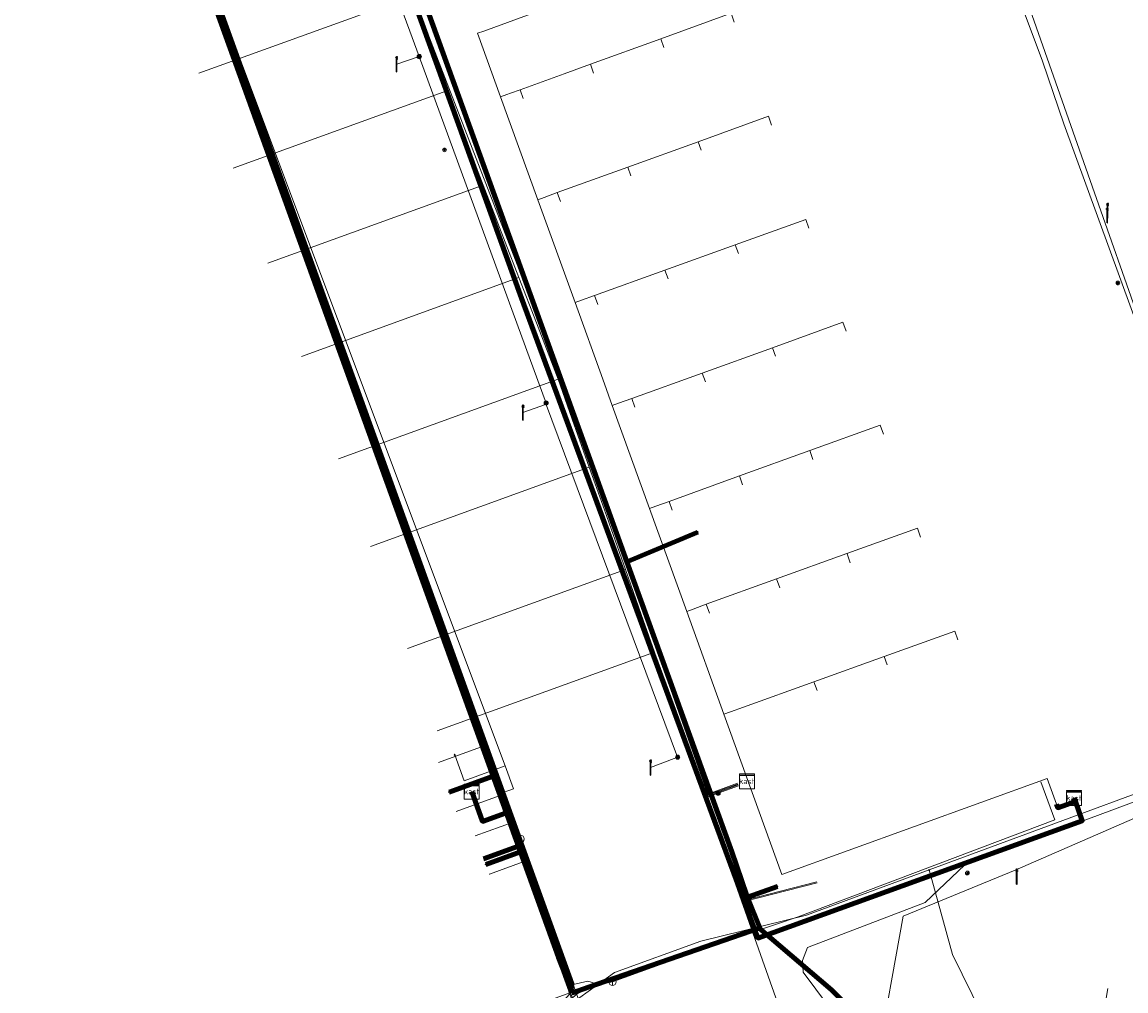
# Model space of a CAD drawing. Extents: x 152558 to 154479, y 462974 to 463683.
# Tile 596 of 638: x 154268 to 154327, y 463404 to 463455. Entities that reach past the tile are written whole.
import ezdxf
from ezdxf.enums import TextEntityAlignment as Align
from ezdxf.lldxf.tags import DXFTag

# ---------------------------------------------------------------- set-up
doc = ezdxf.new("R2010")
doc.units = 0
doc.header["$LTSCALE"] = 0.2
doc.layers.get('0').update_dxf_attribs({"linetype": 'CONTINUOUS'})
for name, color, linetype, lineweight in [('B-RO-KL-DATA_COAXIAAL_17_ZIGGO BV-G', 90, 'KL-DATA-N', 18), ('B-RO-KL-DATA_COAXIAAL_7_ZIGGO BV-G', 90, 'KL-DATA-N', 18), ('B-RO-KL-DATA_DUCT_ZIGGO BV-G', 90, 'CONTINUOUS', 100), ('B-RO-KL-DATA_HULPSTUK_KPN BV-S', 90, 'CONTINUOUS', 25), ('B-RO-KL-DATA_HULPSTUK_REGGEFIBER OPERATOR BV-S', 90, 'CONTINUOUS', 25), ('B-RO-KL-DATA_HULPSTUK_ZIGGO BV-S', 90, 'CONTINUOUS', 25), ('B-RO-KL-DATA_KABELBED_KPN BV-G', 90, 'CONTINUOUS', 100), ('B-RO-KL-DATA_KABELBED_ZIGGO BV-G', 90, 'CONTINUOUS', 100), ('B-RO-KL-DATA_REGGEFIBER OPERATOR BV-G', 90, 'KL-DATA-N', 18), ('B-RO-KL-DATA_STEDIN NETBEHEER BV-G', 90, 'KL-DATA-N', 18), ('B-RO-KL-ET_LS_230 V_GEMEENTE AMERSFOORT-G', 190, 'KL-LS-N', 18), ('B-RO-KL-ET_LS_400 V_STEDIN NETBEHEER BV-G', 190, 'KL-LS-N', 18), ('B-RO-KL-ET_LS_GEMEENTE AMERSFOORT-S', 190, 'CONTINUOUS', 25), ('B-RO-KL-ET_LS_HULPSTUK_GEMEENTE AMERSFOORT-S', 190, 'CONTINUOUS', 25), ('B-RO-KL-ET_LS_HULPSTUK_STEDIN NETBEHEER BV-S', 190, 'CONTINUOUS', 25), ('B-RO-KL-GAS_LD_HULPSTUK_STEDIN NETBEHEER BV-S', 50, 'CONTINUOUS', 25), ('B-RO-KL-GAS_LD_PE_63_0.1 BAR_STEDIN NETBEHEER BV-G', 50, 'KL-GAS-LD-N', 18), ('B-RO-KL-GAS_LD_PVC_63_0.1 BAR_STEDIN NETBEHEER BV-G', 50, 'KL-GAS-LD-N', 18), ('B-RO-KL-WATER_HULPSTUK_GEMEENTE AMERSFOORT-S', 170, 'CONTINUOUS', 25)]:
    doc.layers.add(name, color=color, linetype=linetype, lineweight=lineweight)
doc.styles.add('NLCS-ISO', font='NLCS-ISO.ttf')
tags = doc.linetypes.add('KL-DATA-N', pattern='A,4,-1,[101,NLCS.SHX,S=0.5,R=0,X=0,Y=0],-1,4,-1,["D",Standard,S=1,R=0,X=-0.25,Y=-0.5],-1.5', length=12.5).pattern_tags.tags
tags[18] = DXFTag(74, 10)
tags = doc.linetypes.add('KL-GAS-LD-N', pattern='A,4,-1,[69,NLCS.SHX,S=0.5,R=0,X=0,Y=0],-1,4,-1,["L",Standard,S=1,R=0,X=0.25,Y=-0.5],-2', length=13).pattern_tags.tags
tags[18] = DXFTag(74, 10)
tags = doc.linetypes.add('KL-LS-N', pattern='A,4,-1,[103,NLCS.SHX,S=0.75,R=0,X=0,Y=0],-1,4,-1,["L",Standard,S=1,R=0,X=0,Y=-0.5],-2', length=13).pattern_tags.tags
tags[18] = DXFTag(74, 10)

# ---------------------------------------------------------------- blocks, each defined once
blk = doc.blocks.new('SKL-WTB_HULP_AFSLUITER-SO')
at = {"color": 0, "linetype": 'ByBlock', "lineweight": 18}
blk.add_lwpolyline([(0, 0.8), (0, -0.8)], dxfattribs=at)
blk.add_circle((0, 0), 1, dxfattribs=at)
at = {"color": 0, "linetype": 'ByBlock', "lineweight": 18, "style": 'NLCS-ISO', "flags": 1}
for tag, p in [('TYPE', (1.5, 0)), ('OMSCHRIJVING', (1.5, -3)), ('LABEL', (1.5, -1.5))]:
    blk.add_attdef(tag, p, '', height=1, dxfattribs=at)
blk = doc.blocks.new('SKL-WTB_HULP_MOF-SO')
at = {"linetype": 'ByBlock', "lineweight": 18}
h = blk.add_hatch(color=0, dxfattribs=at)
h.dxf.hatch_style = 1
h.paths.add_polyline_path([(-0.5625, 0, 1), (0.5625, 0, 1)])
at = {"color": 0, "linetype": 'ByBlock', "lineweight": 18}
blk.add_circle((0, 0), 0.5625, dxfattribs=at)
at = {"color": 0, "linetype": 'ByBlock', "lineweight": 18, "style": 'NLCS-ISO', "flags": 1}
for tag, p in [('TYPE', (1.5, 0)), ('OMSCHRIJVING', (1.5, -3)), ('LABEL', (1.5, -1.5))]:
    blk.add_attdef(tag, p, '', height=1, dxfattribs=at)
blk = doc.blocks.new('SKL-WTB_HULP_KAST-SO')
at = {"color": 0, "linetype": 'ByBlock', "lineweight": 18}
for points in [[(-2, 2), (2, 2), (2, 1.68), (-2, 1.68)], [(-2, 1.52), (2, 1.52), (2, -2), (-2, -2)]]:
    blk.add_lwpolyline(points, close=True, dxfattribs=at)
at = {"color": 0, "linetype": 'ByBlock', "lineweight": 18, "style": 'NLCS-ISO'}
blk.add_text('kast', height=1.5, dxfattribs=at).set_placement((0, 0), align=Align.MIDDLE_CENTER)
at = {"color": 0, "linetype": 'ByBlock', "lineweight": 18, "style": 'NLCS-ISO', "flags": 1}
for tag, p in [('TYPE', (2.5, 0)), ('OMSCHRIJVING', (2.5, -3)), ('LABEL', (2.5, -1.5))]:
    blk.add_attdef(tag, p, '', height=1, dxfattribs=at)
blk = doc.blocks.new('SKL-WTB_HULP_OVERIG-SO')
at = {"color": 0, "linetype": 'ByBlock', "lineweight": 18}
for points in [[(-0.14, 0.14), (0.14, -0.14)], [(0.14, 0.14), (-0.14, -0.14)]]:
    blk.add_lwpolyline(points, dxfattribs=at)
at = {"color": 0, "linetype": 'ByBlock', "lineweight": 18, "style": 'NLCS-ISO', "flags": 1}
for tag, p in [('TYPE', (1.5, 0)), ('OMSCHRIJVING', (1.5, -3)), ('LABEL', (1.5, -1.5))]:
    blk.add_attdef(tag, p, '', height=1, dxfattribs=at)
blk = doc.blocks.new('SKL-WTB_HULP_CONTROLEELEMENT-SO')
at = {"linetype": 'ByBlock', "lineweight": 18}
h = blk.add_hatch(color=0, dxfattribs=at)
h.dxf.hatch_style = 1
edge = h.paths.add_edge_path()
edge.add_arc((0, 0), 0.25, 0, 360)
at = {"color": 0, "linetype": 'ByBlock', "lineweight": 18}
for radius in [0.5, 0.25]:
    blk.add_circle((0, 0), radius, dxfattribs=at)
at = {"color": 0, "linetype": 'ByBlock', "lineweight": 18, "style": 'NLCS-ISO', "flags": 1}
for tag, p in [('TYPE', (1.5, 0)), ('OMSCHRIJVING', (1.5, -3)), ('LABEL', (1.5, -1.5))]:
    blk.add_attdef(tag, p, '', height=1, dxfattribs=at)
blk = doc.blocks.new('SKL-ET_LS_MAST-SO')
for p, q in [((-0.05, 2.07), (0.05, 2.07)), ((-0.05, -2), (0.05, -2))]:
    blk.add_line(p, q)
for points in [[(-0.18, 1.76), (-0.22, 1.76), (-0.22, 1.84), (-0.18, 1.84), (-0.18, 1.79)], [(-0.18, 1.49), (-0.22, 1.49), (-0.22, 1.57), (-0.18, 1.57), (-0.18, 1.52)], [(-0.18, 1.79), (-0.05, 1.79)], [(-0.18, 1.76), (-0.05, 1.76)], [(-0.18, 1.52), (-0.05, 1.52)], [(-0.18, 1.49), (-0.05, 1.49)], [(-0.05, -2), (-0.05, 2.07)], [(0.05, -2), (0.05, 2.07)], [(0.18, 1.92), (0.05, 1.92)], [(0.18, 1.89), (0.05, 1.89)], [(0.18, 1.66), (0.05, 1.66)], [(0.18, 1.63), (0.05, 1.63)], [(0.18, 1.39), (0.05, 1.39)], [(0.18, 1.36), (0.05, 1.36)], [(0.18, 1.89), (0.22, 1.89), (0.22, 1.97), (0.18, 1.97), (0.18, 1.92)], [(0.18, 1.63), (0.22, 1.63), (0.22, 1.71), (0.18, 1.71), (0.18, 1.66)], [(0.18, 1.36), (0.22, 1.36), (0.22, 1.44), (0.18, 1.44), (0.18, 1.39)]]:
    blk.add_lwpolyline(points)

msp = doc.modelspace()

# ---------------------------------------------------------------- linework, layer by layer
at = {"layer": 'B-RO-KL-DATA_COAXIAAL_17_ZIGGO BV-G', "flags": 128}
for points in [[(154218.302, 463353.028), (154217.934, 463353.99), (154223.042, 463355.944), (154227.376, 463357.546), (154230.065, 463358.539), (154238.318, 463361.589), (154238.721, 463361.738), (154239.25, 463361.934), (154245.297, 463364.168), (154250.057, 463365.927), (154250.062, 463365.929), (154251.38, 463366.416), (154253.645, 463367.253), (154254.158, 463367.436), (154264.267, 463371.047), (154265.461, 463371.474), (154266.376, 463371.819), (154266.64, 463371.919), (154271.636, 463373.804), (154273.177, 463374.385), (154274.161, 463374.756), (154277.52, 463376.024), (154278.092, 463376.24), (154281.561, 463377.549), (154283.439, 463378.257), (154292.435, 463381.608), (154297.975, 463383.672), (154297.662, 463384.413), (154294.367, 463392.474), (154291.577, 463400.459), (154291.584, 463400.869), (154291.8, 463401.12), (154297.165, 463403.151), (154297.44, 463403.45), (154297.442, 463403.463), (154297.464, 463403.632), (154297.502, 463403.926), (154276.73, 463461.478), (154273.743, 463469.754), (154273.217, 463471.213), (154274.519, 463471.691), (154280.111, 463473.741), (154282.391, 463474.851), (154282.609, 463474.93), (154284.462, 463475.601), (154294.361, 463479.086), (154295.491, 463479.499), (154302.68, 463482.128), (154324.013, 463490.277), (154326.061, 463491.654), (154327.554, 463494.54), (154327.881, 463495.173), (154327.883, 463495.179), (154328.052, 463495.837), (154328.221, 463496.494), (154329.123, 463500), (154329.239, 463500.451), (154329.309, 463500.722), (154330.561, 463500), (154331.408, 463499.234), (154350.72, 463481.762), (154350.753, 463481.732), (154351.097, 463481.385), (154352.632, 463479.839), (154354.062, 463478.398), (154358.559, 463473.868), (154373.526, 463461.102), (154376.285, 463458.699), (154380.26, 463455.237), (154385.373, 463450.784), (154392.12, 463444.814), (154399.951, 463437.885)], [(154350.106, 463248.787), (154347.762, 463245.734), (154345.422, 463242.687), (154344.806, 463241.75), (154344.517, 463241.583), (154344.135, 463241.599), (154343.703, 463241.822), (154343.112, 463242.61), (154330.191, 463274.237), (154330.092, 463274.789), (154330.121, 463275.031), (154330.509, 463275.413), (154331.285, 463275.996), (154333.933, 463277.032), (154344.849, 463281.626), (154345.314, 463282.15), (154345.421, 463282.805), (154345.144, 463283.727), (154341.354, 463290.933), (154341.165, 463291.633), (154340.095, 463292.214), (154339.09, 463292.902), (154338.079, 463293.593), (154337.145, 463294.384), (154336.21, 463295.175), (154335.362, 463296.058), (154334.519, 463296.936), (154333.769, 463297.896), (154330.229, 463305.165), (154329.442, 463307.2), (154325.845, 463316.235), (154325.638, 463316.755), (154325.547, 463316.718), (154322.451, 463324.311), (154303.819, 463370.008), (154302.988, 463372.046), (154301.83, 463374.475), (154300.669, 463377.287), (154297.975, 463383.672), (154297.662, 463384.413), (154294.367, 463392.474), (154291.577, 463400.459), (154291.584, 463400.869), (154291.8, 463401.12), (154297.165, 463403.151), (154297.44, 463403.45), (154297.442, 463403.463), (154297.464, 463403.632), (154297.502, 463403.926), (154276.73, 463461.478), (154273.743, 463469.754), (154273.217, 463471.213), (154274.519, 463471.691), (154280.111, 463473.741), (154282.391, 463474.851), (154282.609, 463474.93), (154284.462, 463475.601), (154294.361, 463479.086), (154295.491, 463479.499), (154302.68, 463482.128), (154324.013, 463490.277), (154326.061, 463491.654), (154327.554, 463494.54), (154327.881, 463495.173), (154327.883, 463495.179), (154328.052, 463495.837), (154328.221, 463496.494), (154329.123, 463500), (154329.239, 463500.451), (154329.309, 463500.722), (154330.561, 463500), (154331.408, 463499.234), (154350.72, 463481.762), (154350.753, 463481.732), (154351.04, 463481.323), (154352.243, 463479.608), (154352.318, 463479.466), (154352.747, 463478.652), (154352.143, 463477.68), (154352.025, 463477.49), (154351.989, 463477.449), (154336.911, 463460.42), (154336.829, 463460.328), (154336.168, 463459.581), (154336.383, 463459.409), (154336.493, 463459.319), (154336.529, 463459.29)], [(154337.179, 463460.037), (154337.102, 463460.101), (154337.041, 463460.152), (154336.871, 463460.293), (154336.829, 463460.328), (154336.728, 463460.412), (154336.496, 463460.604), (154338.234, 463462.694), (154348.654, 463475.23), (154349.667, 463476.449), (154347.927, 463477.94), (154345.99, 463479.6), (154344.778, 463480.639), (154340.39, 463484.399), (154333.016, 463490.642), (154331.257, 463492.132), (154330.717, 463492.589), (154330.345, 463492.447), (154325.119, 463490.449), (154321.078, 463488.802), (154315.466, 463486.516), (154302.024, 463481.784), (154295.496, 463479.486), (154294.361, 463479.086), (154284.462, 463475.601), (154282.609, 463474.93), (154282.391, 463474.851), (154282.437, 463474.726), (154282.479, 463474.61), (154282.837, 463473.63), (154283, 463473.181), (154286.927, 463462.349), (154287.852, 463459.799), (154288.121, 463459.056), (154288.744, 463457.337), (154294.82, 463440.577), (154307, 463407.596), (154307.45, 463406.377), (154309.325, 463407.063), (154309.668, 463407.179), (154323.852, 463412.306), (154324.791, 463412.644), (154324.419, 463413.677), (154324.351, 463413.867)], [(154292.15, 463414.208), (154292.376, 463413.586), (154292.729, 463412.611), (154293.759, 463412.983), (154294.041, 463413.085), (154294.689, 463411.294), (154297.464, 463403.632), (154297.442, 463403.463), (154284.914, 463398.93), (154284.88, 463398.918), (154284.598, 463398.816), (154260.192, 463389.983), (154259.954, 463390.641), (154256.717, 463399.57), (154256.34, 463399.433), (154255.775, 463399.228), (154248.252, 463396.502), (154247.135, 463396.097), (154246.681, 463397.323), (154245.952, 463399.291), (154245.401, 463399.09)]]:
    msp.add_lwpolyline(points, dxfattribs=at)
at = {"layer": 'B-RO-KL-DATA_COAXIAAL_7_ZIGGO BV-G', "flags": 128}
for points in [[(154324.351, 463413.867), (154324.419, 463413.677), (154323.479, 463413.339), (154323.411, 463413.527), (154322.913, 463414.907), (154308.728, 463409.778), (154305.632, 463418.342), (154303.643, 463423.842), (154301.653, 463429.343), (154299.663, 463434.844), (154299.153, 463436.255), (154297.672, 463440.346), (154295.681, 463445.847), (154293.69, 463451.349), (154292.462, 463454.74), (154292.801, 463454.862), (154295.857, 463455.968), (154295.1, 463458.06), (154296.511, 463458.571), (154300.272, 463459.932), (154301.279, 463460.296), (154299.349, 463465.627), (154300.727, 463466.126), (154302.103, 463466.624), (154305.865, 463467.985), (154309.626, 463469.346), (154309.796, 463468.876)], [(154324.351, 463413.867), (154324.419, 463413.677), (154323.479, 463413.339), (154323.411, 463413.527), (154322.913, 463414.907), (154308.728, 463409.778), (154305.632, 463418.342), (154303.643, 463423.842), (154301.653, 463429.343), (154299.663, 463434.844), (154299.153, 463436.255), (154297.672, 463440.346), (154295.681, 463445.847), (154293.69, 463451.349), (154292.462, 463454.74), (154292.801, 463454.862), (154295.857, 463455.968), (154295.1, 463458.06), (154296.511, 463458.571), (154300.272, 463459.932), (154301.279, 463460.296), (154299.349, 463465.627), (154300.727, 463466.126), (154302.103, 463466.624), (154305.865, 463467.985), (154306.035, 463467.515)], [(154324.351, 463413.867), (154324.419, 463413.677), (154323.479, 463413.339), (154323.411, 463413.527), (154322.913, 463414.907), (154308.728, 463409.778), (154305.632, 463418.342), (154303.643, 463423.842), (154301.653, 463429.343), (154299.663, 463434.844), (154299.153, 463436.255), (154297.672, 463440.346), (154295.681, 463445.847), (154293.69, 463451.349), (154292.462, 463454.74), (154292.801, 463454.862), (154295.857, 463455.968), (154295.1, 463458.06), (154296.511, 463458.571), (154300.272, 463459.932), (154301.279, 463460.296), (154299.349, 463465.627), (154300.727, 463466.126), (154302.103, 463466.624), (154302.273, 463466.155)], [(154324.351, 463413.867), (154324.419, 463413.677), (154323.479, 463413.339), (154323.411, 463413.527), (154322.913, 463414.907), (154308.728, 463409.778), (154305.632, 463418.342), (154303.643, 463423.842), (154301.653, 463429.343), (154299.663, 463434.844), (154299.153, 463436.255), (154297.672, 463440.346), (154295.681, 463445.847), (154293.69, 463451.349), (154292.462, 463454.74), (154292.801, 463454.862), (154295.857, 463455.968), (154295.1, 463458.06), (154296.511, 463458.571), (154300.272, 463459.932), (154301.279, 463460.296), (154304.033, 463461.292), (154307.795, 463462.652), (154310.494, 463463.628), (154311.556, 463464.012), (154311.726, 463463.542)], [(154324.351, 463413.867), (154324.419, 463413.677), (154323.479, 463413.339), (154323.411, 463413.527), (154322.913, 463414.907), (154308.728, 463409.778), (154305.632, 463418.342), (154303.643, 463423.842), (154301.653, 463429.343), (154299.663, 463434.844), (154299.153, 463436.255), (154297.672, 463440.346), (154295.681, 463445.847), (154293.69, 463451.349), (154292.462, 463454.74), (154292.801, 463454.862), (154295.857, 463455.968), (154295.1, 463458.06), (154296.511, 463458.571), (154300.272, 463459.932), (154301.279, 463460.296), (154304.033, 463461.292), (154307.795, 463462.652), (154307.931, 463462.276)], [(154292.15, 463414.208), (154292.376, 463413.586), (154292.729, 463412.611), (154293.759, 463412.983), (154294.041, 463413.085), (154294.689, 463411.294), (154297.464, 463403.632), (154297.502, 463403.926), (154276.73, 463461.478), (154275.984, 463461.207), (154274, 463459)], [(154324.351, 463413.867), (154324.419, 463413.677), (154323.479, 463413.339), (154323.411, 463413.527), (154322.913, 463414.907), (154308.728, 463409.778), (154305.632, 463418.342), (154303.643, 463423.842), (154301.653, 463429.343), (154299.663, 463434.844), (154299.153, 463436.255), (154297.672, 463440.346), (154295.681, 463445.847), (154293.69, 463451.349), (154292.462, 463454.74), (154292.801, 463454.862), (154295.857, 463455.968), (154295.1, 463458.06), (154296.511, 463458.571), (154300.272, 463459.932), (154301.279, 463460.296), (154304.033, 463461.292), (154304.203, 463460.822)], [(154290.82, 463458.09), (154288.744, 463457.337), (154294.82, 463440.577), (154307, 463407.596), (154307.45, 463406.377), (154309.325, 463407.063), (154309.668, 463407.179), (154323.852, 463412.306), (154324.791, 463412.644), (154324.419, 463413.677), (154324.351, 463413.867)], [(154324.351, 463413.867), (154324.419, 463413.677), (154323.479, 463413.339), (154323.411, 463413.527), (154322.913, 463414.907), (154308.728, 463409.778), (154305.632, 463418.342), (154303.643, 463423.842), (154301.653, 463429.343), (154299.663, 463434.844), (154299.153, 463436.255), (154297.672, 463440.346), (154295.681, 463445.847), (154293.69, 463451.349), (154294.028, 463451.471), (154294.229, 463451.544), (154294.733, 463451.726), (154297.085, 463452.577), (154298.495, 463453.088), (154302.256, 463454.449), (154306.017, 463455.81), (154306.187, 463455.34)], [(154324.351, 463413.867), (154324.419, 463413.677), (154323.479, 463413.339), (154323.411, 463413.527), (154322.913, 463414.907), (154308.728, 463409.778), (154305.632, 463418.342), (154303.643, 463423.842), (154301.653, 463429.343), (154299.663, 463434.844), (154299.153, 463436.255), (154297.672, 463440.346), (154295.681, 463445.847), (154293.69, 463451.349), (154294.028, 463451.471), (154294.229, 463451.544), (154294.733, 463451.726), (154297.085, 463452.577), (154298.495, 463453.088), (154302.256, 463454.449), (154302.426, 463453.979)], [(154324.351, 463413.867), (154324.419, 463413.677), (154323.479, 463413.339), (154323.411, 463413.527), (154322.913, 463414.907), (154308.728, 463409.778), (154305.632, 463418.342), (154303.643, 463423.842), (154301.653, 463429.343), (154299.663, 463434.844), (154299.153, 463436.255), (154297.672, 463440.346), (154295.681, 463445.847), (154293.69, 463451.349), (154294.028, 463451.471), (154294.229, 463451.544), (154294.733, 463451.726), (154297.085, 463452.577), (154298.495, 463453.088), (154298.665, 463452.618)], [(154324.351, 463413.867), (154324.419, 463413.677), (154323.479, 463413.339), (154323.411, 463413.527), (154322.913, 463414.907), (154308.728, 463409.778), (154305.632, 463418.342), (154303.643, 463423.842), (154301.653, 463429.343), (154299.663, 463434.844), (154299.153, 463436.255), (154297.672, 463440.346), (154295.681, 463445.847), (154293.69, 463451.349), (154294.028, 463451.471), (154294.229, 463451.544), (154294.733, 463451.726), (154294.903, 463451.257)], [(154324.351, 463413.867), (154324.419, 463413.677), (154323.479, 463413.339), (154323.411, 463413.527), (154322.913, 463414.907), (154308.728, 463409.778), (154305.632, 463418.342), (154303.643, 463423.842), (154301.653, 463429.343), (154299.663, 463434.844), (154299.153, 463436.255), (154297.672, 463440.346), (154295.681, 463445.847), (154296.02, 463445.969), (154296.724, 463446.224), (154300.49, 463447.585), (154304.248, 463448.943), (154308.011, 463450.303), (154308.18, 463449.835)], [(154292.15, 463414.208), (154292.376, 463413.586), (154292.729, 463412.611), (154293.759, 463412.983), (154294.041, 463413.085), (154294.689, 463411.294), (154297.464, 463403.632), (154297.442, 463403.463), (154284.914, 463398.93), (154284.88, 463398.918), (154284.598, 463398.816), (154260.192, 463389.983), (154259.954, 463390.641), (154256.717, 463399.57), (154256.34, 463399.433), (154255.387, 463402.047), (154254.743, 463403.812), (154253.22, 463407.986), (154251.475, 463412.768), (154250.391, 463415.738), (154248.986, 463419.589), (154247.58, 463423.442), (154245.618, 463428.821), (154243.891, 463433.556), (154242.509, 463437.343), (154242.044, 463438.618), (154239.583, 463445.367), (154239.573, 463445.396), (154238.251, 463449.043), (154240.286, 463449.781)], [(154324.351, 463413.867), (154324.419, 463413.677), (154323.479, 463413.339), (154323.411, 463413.527), (154322.913, 463414.907), (154308.728, 463409.778), (154305.632, 463418.342), (154303.643, 463423.842), (154301.653, 463429.343), (154299.663, 463434.844), (154299.153, 463436.255), (154297.672, 463440.346), (154295.681, 463445.847), (154296.02, 463445.969), (154296.724, 463446.224), (154300.49, 463447.585), (154304.248, 463448.943), (154304.412, 463448.488)], [(154324.351, 463413.867), (154324.419, 463413.677), (154323.479, 463413.339), (154323.411, 463413.527), (154322.913, 463414.907), (154308.728, 463409.778), (154305.632, 463418.342), (154303.643, 463423.842), (154301.653, 463429.343), (154299.663, 463434.844), (154299.153, 463436.255), (154297.672, 463440.346), (154295.681, 463445.847), (154296.02, 463445.969), (154296.724, 463446.224), (154300.49, 463447.585), (154300.659, 463447.114)], [(154324.351, 463413.867), (154324.419, 463413.677), (154323.479, 463413.339), (154323.411, 463413.527), (154322.913, 463414.907), (154308.728, 463409.778), (154305.632, 463418.342), (154303.643, 463423.842), (154301.653, 463429.343), (154299.663, 463434.844), (154299.153, 463436.255), (154297.672, 463440.346), (154295.681, 463445.847), (154296.02, 463445.969), (154296.724, 463446.224), (154296.897, 463445.754)], [(154242.273, 463442.638), (154242.18, 463442.89), (154242.135, 463443.012), (154241.084, 463445.912), (154239.583, 463445.367), (154242.044, 463438.618), (154242.509, 463437.343), (154243.891, 463433.556), (154245.618, 463428.821), (154247.58, 463423.442), (154248.986, 463419.589), (154250.391, 463415.738), (154251.475, 463412.768), (154253.22, 463407.986), (154254.743, 463403.812), (154255.387, 463402.047), (154256.34, 463399.433), (154256.717, 463399.57), (154259.954, 463390.641), (154260.192, 463389.983), (154284.598, 463398.816), (154284.88, 463398.918), (154284.914, 463398.93), (154297.442, 463403.463), (154297.464, 463403.632), (154294.689, 463411.294), (154294.407, 463411.192), (154293.092, 463410.716), (154292.783, 463410.605)], [(154292.15, 463414.208), (154292.376, 463413.586), (154292.729, 463412.611), (154293.759, 463412.983), (154294.041, 463413.085), (154294.689, 463411.294), (154297.464, 463403.632), (154297.442, 463403.463), (154284.914, 463398.93), (154284.88, 463398.918), (154284.598, 463398.816), (154260.192, 463389.983), (154259.954, 463390.641), (154256.717, 463399.57), (154256.34, 463399.433), (154255.387, 463402.047), (154254.743, 463403.812), (154253.22, 463407.986), (154251.475, 463412.768), (154250.391, 463415.738), (154248.986, 463419.589), (154247.58, 463423.442), (154245.618, 463428.821), (154243.891, 463433.556), (154242.509, 463437.343), (154242.044, 463438.618), (154239.583, 463445.367), (154241.084, 463445.912), (154242.135, 463443.012), (154242.18, 463442.89), (154242.706, 463443.084)], [(154292.15, 463414.208), (154292.376, 463413.586), (154292.729, 463412.611), (154293.759, 463412.983), (154294.041, 463413.085), (154294.689, 463411.294), (154297.464, 463403.632), (154297.442, 463403.463), (154284.914, 463398.93), (154284.88, 463398.918), (154284.598, 463398.816), (154260.192, 463389.983), (154259.954, 463390.641), (154256.717, 463399.57), (154256.34, 463399.433), (154255.387, 463402.047), (154254.743, 463403.812), (154253.22, 463407.986), (154251.475, 463412.768), (154250.391, 463415.738), (154248.986, 463419.589), (154247.58, 463423.442), (154245.618, 463428.821), (154243.891, 463433.556), (154242.509, 463437.343), (154242.044, 463438.618), (154239.583, 463445.367), (154241.084, 463445.912), (154242.135, 463443.012), (154242.18, 463442.89), (154242.706, 463443.084)], [(154242.273, 463442.638), (154242.18, 463442.89), (154242.135, 463443.012), (154241.084, 463445.912), (154239.583, 463445.367), (154242.044, 463438.618), (154242.509, 463437.343), (154243.891, 463433.556), (154245.618, 463428.821), (154247.58, 463423.442), (154248.986, 463419.589), (154250.391, 463415.738), (154251.475, 463412.768), (154253.22, 463407.986), (154254.743, 463403.812), (154255.387, 463402.047), (154256.34, 463399.433), (154256.717, 463399.57), (154259.954, 463390.641), (154260.192, 463389.983), (154284.598, 463398.816), (154284.88, 463398.918), (154284.914, 463398.93), (154297.442, 463403.463), (154297.464, 463403.632), (154294.689, 463411.294), (154294.407, 463411.192), (154293.092, 463410.716), (154292.783, 463410.605)], [(154292.15, 463414.208), (154292.376, 463413.586), (154292.729, 463412.611), (154293.759, 463412.983), (154294.041, 463413.085), (154294.689, 463411.294), (154297.464, 463403.632), (154297.442, 463403.463), (154284.914, 463398.93), (154284.88, 463398.918), (154284.598, 463398.816), (154260.192, 463389.983), (154259.954, 463390.641), (154256.717, 463399.57), (154256.34, 463399.433), (154255.387, 463402.047), (154254.743, 463403.812), (154253.22, 463407.986), (154251.475, 463412.768), (154250.391, 463415.738), (154248.986, 463419.589), (154247.58, 463423.442), (154245.618, 463428.821), (154243.891, 463433.556), (154242.509, 463437.343), (154242.044, 463438.618), (154239.583, 463445.367), (154241.084, 463445.912), (154242.135, 463443.012), (154242.18, 463442.89), (154242.706, 463443.084)], [(154242.273, 463442.638), (154242.18, 463442.89), (154242.135, 463443.012), (154241.084, 463445.912), (154239.583, 463445.367), (154242.044, 463438.618), (154242.509, 463437.343), (154243.891, 463433.556), (154245.618, 463428.821), (154247.58, 463423.442), (154248.986, 463419.589), (154250.391, 463415.738), (154251.475, 463412.768), (154253.22, 463407.986), (154254.743, 463403.812), (154255.387, 463402.047), (154256.34, 463399.433), (154256.717, 463399.57), (154259.954, 463390.641), (154260.192, 463389.983), (154284.598, 463398.816), (154284.88, 463398.918), (154284.914, 463398.93), (154297.442, 463403.463), (154297.464, 463403.632), (154294.689, 463411.294), (154294.407, 463411.192), (154293.092, 463410.716), (154292.783, 463410.605)], [(154324.351, 463413.867), (154324.419, 463413.677), (154323.479, 463413.339), (154323.411, 463413.527), (154322.913, 463414.907), (154308.728, 463409.778), (154305.632, 463418.342), (154303.643, 463423.842), (154301.653, 463429.343), (154299.663, 463434.844), (154299.153, 463436.255), (154297.672, 463440.346), (154298.011, 463440.468), (154298.716, 463440.722), (154302.478, 463442.08), (154306.239, 463443.437), (154310.003, 463444.796), (154310.174, 463444.324)], [(154324.351, 463413.867), (154324.419, 463413.677), (154323.479, 463413.339), (154323.411, 463413.527), (154322.913, 463414.907), (154308.728, 463409.778), (154305.632, 463418.342), (154303.643, 463423.842), (154301.653, 463429.343), (154299.663, 463434.844), (154299.153, 463436.255), (154297.672, 463440.346), (154298.011, 463440.468), (154298.716, 463440.722), (154302.478, 463442.08), (154306.239, 463443.437), (154306.409, 463442.967)], [(154324.351, 463413.867), (154324.419, 463413.677), (154323.479, 463413.339), (154323.411, 463413.527), (154322.913, 463414.907), (154308.728, 463409.778), (154305.632, 463418.342), (154303.643, 463423.842), (154301.653, 463429.343), (154299.663, 463434.844), (154299.153, 463436.255), (154297.672, 463440.346), (154298.011, 463440.468), (154298.716, 463440.722), (154302.478, 463442.08), (154302.65, 463441.607)], [(154324.351, 463413.867), (154324.419, 463413.677), (154323.479, 463413.339), (154323.411, 463413.527), (154322.913, 463414.907), (154308.728, 463409.778), (154305.632, 463418.342), (154303.643, 463423.842), (154301.653, 463429.343), (154299.663, 463434.844), (154299.153, 463436.255), (154297.672, 463440.346), (154298.011, 463440.468), (154298.716, 463440.722), (154298.887, 463440.252)], [(154292.15, 463414.208), (154292.376, 463413.586), (154292.729, 463412.611), (154293.759, 463412.983), (154294.041, 463413.085), (154294.689, 463411.294), (154297.464, 463403.632), (154297.442, 463403.463), (154284.914, 463398.93), (154284.88, 463398.918), (154284.598, 463398.816), (154260.192, 463389.983), (154259.954, 463390.641), (154256.717, 463399.57), (154256.34, 463399.433), (154255.387, 463402.047), (154254.743, 463403.812), (154253.22, 463407.986), (154251.475, 463412.768), (154250.391, 463415.738), (154248.986, 463419.589), (154247.58, 463423.442), (154245.618, 463428.821), (154243.891, 463433.556), (154242.509, 463437.343), (154242.044, 463438.618), (154244.058, 463439.352)], [(154292.15, 463414.208), (154292.376, 463413.586), (154292.729, 463412.611), (154293.759, 463412.983), (154294.041, 463413.085), (154294.689, 463411.294), (154297.464, 463403.632), (154297.442, 463403.463), (154284.914, 463398.93), (154284.88, 463398.918), (154284.598, 463398.816), (154260.192, 463389.983), (154259.954, 463390.641), (154256.717, 463399.57), (154256.34, 463399.433), (154255.387, 463402.047), (154254.743, 463403.812), (154253.22, 463407.986), (154251.475, 463412.768), (154250.391, 463415.738), (154248.986, 463419.589), (154247.58, 463423.442), (154245.618, 463428.821), (154243.891, 463433.556), (154242.509, 463437.343), (154242.044, 463438.618), (154244.058, 463439.352)], [(154324.351, 463413.867), (154324.419, 463413.677), (154323.479, 463413.339), (154323.411, 463413.527), (154322.913, 463414.907), (154308.728, 463409.778), (154305.632, 463418.342), (154303.643, 463423.842), (154301.653, 463429.343), (154299.663, 463434.844), (154300.003, 463434.967), (154300.708, 463435.221), (154304.469, 463436.579), (154308.229, 463437.936), (154311.995, 463439.295), (154312.166, 463438.82)], [(154324.351, 463413.867), (154324.419, 463413.677), (154323.479, 463413.339), (154323.411, 463413.527), (154322.913, 463414.907), (154308.728, 463409.778), (154305.632, 463418.342), (154303.643, 463423.842), (154301.653, 463429.343), (154299.663, 463434.844), (154300.003, 463434.967), (154300.708, 463435.221), (154304.469, 463436.579), (154308.229, 463437.936), (154308.392, 463437.486)], [(154324.351, 463413.867), (154324.419, 463413.677), (154323.479, 463413.339), (154323.411, 463413.527), (154322.913, 463414.907), (154308.728, 463409.778), (154305.632, 463418.342), (154303.643, 463423.842), (154301.653, 463429.343), (154299.663, 463434.844), (154300.003, 463434.967), (154300.708, 463435.221), (154304.469, 463436.579), (154304.64, 463436.108)], [(154324.351, 463413.867), (154324.419, 463413.677), (154323.479, 463413.339), (154323.411, 463413.527), (154322.913, 463414.907), (154308.728, 463409.778), (154305.632, 463418.342), (154303.643, 463423.842), (154301.653, 463429.343), (154299.663, 463434.844), (154300.003, 463434.967), (154300.708, 463435.221), (154300.877, 463434.754)], [(154292.15, 463414.208), (154292.376, 463413.586), (154292.729, 463412.611), (154293.759, 463412.983), (154294.041, 463413.085), (154294.689, 463411.294), (154297.464, 463403.632), (154297.442, 463403.463), (154284.914, 463398.93), (154284.88, 463398.918), (154284.598, 463398.816), (154260.192, 463389.983), (154259.954, 463390.641), (154256.717, 463399.57), (154256.34, 463399.433), (154255.387, 463402.047), (154254.743, 463403.812), (154253.22, 463407.986), (154251.475, 463412.768), (154250.391, 463415.738), (154248.986, 463419.589), (154247.58, 463423.442), (154245.618, 463428.821), (154243.891, 463433.556), (154245.892, 463434.286)], [(154324.351, 463413.867), (154324.419, 463413.677), (154323.479, 463413.339), (154323.411, 463413.527), (154322.913, 463414.907), (154308.728, 463409.778), (154305.632, 463418.342), (154303.643, 463423.842), (154301.653, 463429.343), (154301.994, 463429.466), (154302.698, 463429.72), (154306.46, 463431.077), (154310.219, 463432.432), (154313.986, 463433.79), (154314.157, 463433.321)], [(154324.351, 463413.867), (154324.419, 463413.677), (154323.479, 463413.339), (154323.411, 463413.527), (154322.913, 463414.907), (154308.728, 463409.778), (154305.632, 463418.342), (154303.643, 463423.842), (154301.653, 463429.343), (154301.994, 463429.466), (154302.698, 463429.72), (154306.46, 463431.077), (154310.219, 463432.432), (154310.39, 463431.962)], [(154324.351, 463413.867), (154324.419, 463413.677), (154323.479, 463413.339), (154323.411, 463413.527), (154322.913, 463414.907), (154308.728, 463409.778), (154305.632, 463418.342), (154303.643, 463423.842), (154301.653, 463429.343), (154301.994, 463429.466), (154302.698, 463429.72), (154306.46, 463431.077), (154306.628, 463430.612)], [(154324.351, 463413.867), (154324.419, 463413.677), (154323.479, 463413.339), (154323.411, 463413.527), (154322.913, 463414.907), (154308.728, 463409.778), (154305.632, 463418.342), (154303.643, 463423.842), (154301.653, 463429.343), (154301.994, 463429.466), (154302.698, 463429.72), (154302.868, 463429.25)], [(154292.15, 463414.208), (154292.376, 463413.586), (154292.729, 463412.611), (154293.759, 463412.983), (154294.041, 463413.085), (154294.689, 463411.294), (154297.464, 463403.632), (154297.442, 463403.463), (154284.914, 463398.93), (154284.88, 463398.918), (154284.598, 463398.816), (154260.192, 463389.983), (154259.954, 463390.641), (154256.717, 463399.57), (154256.34, 463399.433), (154255.387, 463402.047), (154254.743, 463403.812), (154253.22, 463407.986), (154251.475, 463412.768), (154250.391, 463415.738), (154248.986, 463419.589), (154247.58, 463423.442), (154245.618, 463428.821), (154247.608, 463429.547)], [(154324.351, 463413.867), (154324.419, 463413.677), (154323.479, 463413.339), (154323.411, 463413.527), (154322.913, 463414.907), (154308.728, 463409.778), (154305.632, 463418.342), (154303.643, 463423.842), (154303.985, 463423.965), (154304.689, 463424.219), (154308.451, 463425.573), (154312.212, 463426.927), (154315.98, 463428.283), (154316.15, 463427.812)], [(154324.351, 463413.867), (154324.419, 463413.677), (154323.479, 463413.339), (154323.411, 463413.527), (154322.913, 463414.907), (154308.728, 463409.778), (154305.632, 463418.342), (154303.643, 463423.842), (154303.985, 463423.965), (154304.689, 463424.219), (154308.451, 463425.573), (154312.212, 463426.927), (154312.218, 463426.91), (154312.388, 463426.44)], [(154324.351, 463413.867), (154324.419, 463413.677), (154323.479, 463413.339), (154323.411, 463413.527), (154322.913, 463414.907), (154308.728, 463409.778), (154305.632, 463418.342), (154303.643, 463423.842), (154303.985, 463423.965), (154304.689, 463424.219), (154308.451, 463425.573), (154308.622, 463425.103)], [(154292.15, 463414.208), (154292.376, 463413.586), (154292.729, 463412.611), (154293.759, 463412.983), (154294.041, 463413.085), (154294.689, 463411.294), (154297.464, 463403.632), (154297.442, 463403.463), (154284.914, 463398.93), (154284.88, 463398.918), (154284.598, 463398.816), (154260.192, 463389.983), (154259.954, 463390.641), (154256.717, 463399.57), (154256.34, 463399.433), (154255.387, 463402.047), (154254.743, 463403.812), (154253.22, 463407.986), (154251.475, 463412.768), (154250.391, 463415.738), (154248.986, 463419.589), (154247.58, 463423.442), (154249.558, 463424.164)], [(154324.351, 463413.867), (154324.419, 463413.677), (154323.479, 463413.339), (154323.411, 463413.527), (154322.913, 463414.907), (154308.728, 463409.778), (154305.632, 463418.342), (154303.643, 463423.842), (154303.985, 463423.965), (154304.689, 463424.219), (154304.86, 463423.749)], [(154324.351, 463413.867), (154324.419, 463413.677), (154323.479, 463413.339), (154323.411, 463413.527), (154322.913, 463414.907), (154308.728, 463409.778), (154305.632, 463418.342), (154305.976, 463418.466), (154306.679, 463418.719), (154310.442, 463420.074), (154314.201, 463421.428), (154317.969, 463422.786), (154318.138, 463422.322)], [(154324.351, 463413.867), (154324.419, 463413.677), (154323.479, 463413.339), (154323.411, 463413.527), (154322.913, 463414.907), (154308.728, 463409.778), (154305.632, 463418.342), (154305.976, 463418.466), (154306.679, 463418.719), (154310.442, 463420.074), (154314.201, 463421.428), (154314.365, 463420.974)], [(154292.15, 463414.208), (154292.376, 463413.586), (154292.729, 463412.611), (154293.759, 463412.983), (154294.041, 463413.085), (154294.689, 463411.294), (154297.464, 463403.632), (154297.442, 463403.463), (154284.914, 463398.93), (154284.88, 463398.918), (154284.598, 463398.816), (154260.192, 463389.983), (154259.954, 463390.641), (154256.717, 463399.57), (154256.34, 463399.433), (154255.387, 463402.047), (154254.743, 463403.812), (154253.22, 463407.986), (154251.475, 463412.768), (154250.391, 463415.738), (154248.986, 463419.589), (154250.954, 463420.308)], [(154324.351, 463413.867), (154324.419, 463413.677), (154323.479, 463413.339), (154323.411, 463413.527), (154322.913, 463414.907), (154308.728, 463409.778), (154305.632, 463418.342), (154305.976, 463418.466), (154306.679, 463418.719), (154310.442, 463420.074), (154310.611, 463419.606)], [(154292.15, 463414.208), (154292.376, 463413.586), (154292.729, 463412.611), (154293.759, 463412.983), (154294.041, 463413.085), (154294.689, 463411.294), (154297.464, 463403.632), (154297.442, 463403.463), (154284.914, 463398.93), (154284.88, 463398.918), (154284.598, 463398.816), (154260.192, 463389.983), (154259.954, 463390.641), (154256.717, 463399.57), (154256.34, 463399.433), (154255.387, 463402.047), (154254.743, 463403.812), (154253.22, 463407.986), (154251.475, 463412.768), (154250.391, 463415.738), (154252.35, 463416.452)], [(154292.15, 463414.208), (154292.376, 463413.586), (154292.729, 463412.611), (154293.759, 463412.983), (154294.041, 463413.085), (154294.689, 463411.294), (154297.464, 463403.632), (154297.442, 463403.463), (154284.914, 463398.93), (154284.88, 463398.918), (154284.598, 463398.816), (154260.192, 463389.983), (154259.954, 463390.641), (154256.717, 463399.57), (154256.34, 463399.433), (154255.387, 463402.047), (154254.743, 463403.812), (154253.22, 463407.986), (154255.159, 463408.693)], [(154292.15, 463414.208), (154292.376, 463413.586), (154292.729, 463412.611), (154293.759, 463412.983), (154294.041, 463413.085), (154294.689, 463411.294), (154297.464, 463403.632), (154297.442, 463403.463), (154284.914, 463398.93), (154284.88, 463398.918), (154284.598, 463398.816), (154260.192, 463389.983), (154259.954, 463390.641), (154256.717, 463399.57), (154256.34, 463399.433), (154255.387, 463402.047), (154254.743, 463403.812), (154256.672, 463404.516)], [(154292.15, 463414.208), (154292.376, 463413.586), (154292.729, 463412.611), (154293.759, 463412.983), (154294.041, 463413.085), (154294.689, 463411.294), (154294.407, 463411.192), (154293.092, 463410.716), (154292.783, 463410.605)], [(154292.15, 463414.208), (154292.376, 463413.586), (154292.729, 463412.611), (154293.759, 463412.983), (154294.041, 463413.085), (154294.689, 463411.294), (154294.407, 463411.192), (154293.092, 463410.716), (154292.783, 463410.605)]]:
    msp.add_lwpolyline(points, dxfattribs=at)
at = {"layer": 'B-RO-KL-DATA_DUCT_ZIGGO BV-G', "flags": 128}
msp.add_lwpolyline([(154324.351, 463413.867), (154324.419, 463413.677), (154324.791, 463412.644), (154307.45, 463406.377), (154294.82, 463440.577), (154288.744, 463457.337), (154288.121, 463459.056), (154282.391, 463474.851), (154282.609, 463474.93), (154294.361, 463479.086), (154295.496, 463479.486), (154315.466, 463486.516), (154325.119, 463490.449), (154330.717, 463492.589), (154331.257, 463492.132), (154344.778, 463480.639), (154347.927, 463477.94), (154349.667, 463476.449), (154336.496, 463460.604), (154336.829, 463460.328), (154337.041, 463460.152), (154337.179, 463460.037)], dxfattribs=at)
at = {"layer": 'B-RO-KL-DATA_KABELBED_KPN BV-G', "flags": 128}
for points in [[(154300.447, 463426.496), (154298.698, 463431.333), (154284.451, 463470.725), (154284.344, 463471.02)], [(154293.29, 463415.037), (154276.008, 463462.896)], [(154304.236, 463428.078), (154300.447, 463426.496)], [(154306.895, 463408.564), (154306.847, 463408.686), (154306.056, 463410.993), (154300.447, 463426.496)], [(154290.945, 463414.185), (154293.29, 463415.037)], [(154294.75, 463410.992), (154293.29, 463415.037)], [(154292.897, 463410.318), (154294.75, 463410.992)], [(154297.53, 463403.444), (154297.53, 463403.444), (154296.786, 463405.356), (154294.75, 463410.992)], [(154306.895, 463408.564), (154308.491, 463409.138)], [(154297.529, 463403.444), (154297.53, 463403.444), (154298.39, 463403.755), (154307.523, 463406.911), (154307.547, 463406.919), (154306.895, 463408.564)], [(154307.472, 463406.95), (154307.523, 463406.911), (154311.391, 463403.615), (154314.97, 463400.007), (154318.235, 463396.112), (154321.162, 463391.958), (154323.732, 463387.574), (154325.926, 463382.99), (154329.011, 463374.686)]]:
    msp.add_lwpolyline(points, dxfattribs=at)
at = {"layer": 'B-RO-KL-DATA_KABELBED_ZIGGO BV-G', "flags": 128}
for points in [[(154276.73, 463461.478), (154297.502, 463403.926), (154297.464, 463403.632)], [(154288.744, 463457.337), (154294.82, 463440.577), (154307.45, 463406.377), (154324.791, 463412.644), (154324.419, 463413.677)], [(154292.15, 463414.208), (154292.729, 463412.611), (154293.759, 463412.983)], [(154324.419, 463413.677), (154323.479, 463413.339), (154323.411, 463413.527)], [(154324.419, 463413.677), (154324.351, 463413.867)], [(154293.759, 463412.983), (154294.041, 463413.085), (154294.689, 463411.294)], [(154294.407, 463411.192), (154294.689, 463411.294)], [(154294.689, 463411.294), (154297.464, 463403.632)], [(154292.783, 463410.605), (154294.407, 463411.192)], [(154297.464, 463403.632), (154297.442, 463403.463)]]:
    msp.add_lwpolyline(points, dxfattribs=at)
at = {"layer": 'B-RO-KL-DATA_REGGEFIBER OPERATOR BV-G', "flags": 128}
for points in [[(154331.257, 463474.007), (154332.193, 463473.209), (154332.269, 463473.148), (154328.725, 463468.329), (154326.135, 463465.557), (154319.417, 463463.169), (154320.802, 463458.216), (154322.661, 463453.255), (154323.809, 463449.895), (154328.657, 463436.602), (154330.002, 463432.817), (154335.726, 463417.076), (154316.599, 463410.021)], [(154276.011, 463463.382), (154293.933, 463415.577)], [(154291.246, 463416.172), (154291.747, 463414.786), (154293.933, 463415.577), (154294.388, 463414.36), (154293.589, 463414.07), (154293.623, 463413.976), (154294.9, 463410.45), (154297.606, 463402.975)], [(154291.246, 463416.172), (154291.747, 463414.786), (154293.933, 463415.577)], [(154293.933, 463415.577), (154294.388, 463414.36), (154293.589, 463414.07), (154293.623, 463413.976)], [(154291.322, 463413.144), (154293.623, 463413.976)], [(154293.623, 463413.976), (154294.9, 463410.45)], [(154294.9, 463410.45), (154297.606, 463402.975), (154288.013, 463397.832)], [(154293.1, 463409.8), (154294.9, 463410.45)], [(154293.077, 463409.792), (154293.1, 463409.8)], [(154297.606, 463402.975), (154299.779, 463404.541), (154304.398, 463406.217), (154310.047, 463407.605), (154316.599, 463410.021)], [(154316.599, 463410.021), (154317.86, 463405.504), (154320.472, 463400.164), (154324.509, 463401.752), (154325.924, 463402.309)], [(154325.924, 463402.309), (154326.153, 463403.676)]]:
    msp.add_lwpolyline(points, dxfattribs=at)
at = {"layer": 'B-RO-KL-DATA_STEDIN NETBEHEER BV-G', "flags": 128}
msp.add_lwpolyline([(154356.952, 463443.213), (154357.018, 463443.421), (154357.559, 463444.084), (154357.632, 463444.222), (154357.647, 463444.377), (154357.601, 463444.527), (154357.502, 463444.647), (154356.314, 463445.616), (154356.158, 463445.716), (154355.983, 463445.779), (154355.799, 463445.801), (154355.614, 463445.78), (154353.732, 463445.349), (154351.69, 463444.545), (154349.586, 463444.277), (154347.265, 463444.265), (154339.118, 463439.585), (154334.42, 463436.838), (154333.872, 463435.901), (154333.794, 463434.911), (154337.39, 463426.055), (154339.201, 463420.415), (154338.963, 463419.451), (154337.898, 463418.459), (154329.733, 463415.293), (154327.91, 463413.776), (154318.507, 463410.295), (154316.386, 463408.272), (154310.097, 463405.865), (154309.84, 463405.187), (154309.867, 463404.547), (154311.843, 463401.896), (154313.567, 463400.822), (154321.214, 463394.291), (154322.132, 463392.746), (154337.861, 463354.229)], dxfattribs=at)
at = {"layer": 'B-RO-KL-ET_LS_230 V_GEMEENTE AMERSFOORT-G', "flags": 128}
for points in [[(154313.805, 463399.745), (154315.21, 463407.548), (154321.199, 463409.998), (154336.171, 463416.532), (154332.905, 463424.971), (154320.382, 463460.632), (154322.56, 463463.627), (154325.01, 463464.443), (154334.266, 463468.799), (154339.71, 463476.421)], [(154282.541, 463471.984), (154289.346, 463453.495), (154296.151, 463434.916)], [(154289.346, 463453.495), (154288.145, 463453.09)], [(154296.151, 463434.916), (154294.89, 463434.466)], [(154296.091, 463434.996), (154303.157, 463416.047)], [(154303.157, 463416.047), (154302.977, 463415.982), (154301.716, 463415.491)]]:
    msp.add_lwpolyline(points, dxfattribs=at)
at = {"layer": 'B-RO-KL-ET_LS_400 V_STEDIN NETBEHEER BV-G', "flags": 128}
for points in [[(154331.888, 463492.898), (154330.471, 463492.462), (154328.316, 463491.703), (154326.825, 463491.178), (154326.786, 463491.164), (154326.738, 463491.147), (154326.512, 463491.068), (154325.935, 463490.865), (154325.845, 463490.833), (154325.707, 463490.785), (154314.836, 463486.958), (154308.36, 463484.597), (154287.903, 463477.554), (154283.887, 463475.919), (154283.083, 463475.403), (154282.381, 463474.641), (154282.593, 463473.095), (154282.72, 463472.638), (154287.897, 463459.233), (154288.873, 463456.704), (154290.054, 463453.643), (154290.817, 463451.665), (154292.016, 463448.558), (154292.762, 463446.626), (154293.942, 463443.575), (154294.675, 463441.682), (154295.611, 463439.262), (154296.77, 463436.256), (154297.525, 463434.118), (154298.436, 463431.542), (154299.152, 463429.515), (154300.368, 463426.073), (154301.214, 463423.679), (154301.929, 463421.656), (154306.643, 463408.314), (154310.609, 463409.328)], [(154306.364, 463414.656), (154304.764, 463414.077), (154296.68, 463436.947), (154285.255, 463466.498), (154282.866, 463472.677), (154282.743, 463473.112), (154282.542, 463474.593), (154283.18, 463475.287), (154283.957, 463475.785), (154287.956, 463477.414), (154308.41, 463484.455), (154309.089, 463484.703), (154310.274, 463485.224)], [(154277.562, 463452.603), (154288.873, 463456.704)], [(154279.402, 463447.527), (154290.817, 463451.665)], [(154281.242, 463442.45), (154292.762, 463446.626)], [(154283.048, 463437.467), (154294.675, 463441.682)], [(154285.03, 463432), (154296.77, 463436.256)], [(154286.734, 463427.3), (154298.436, 463431.542)], [(154288.71, 463421.847), (154300.368, 463426.073)], [(154290.3, 463417.46), (154301.929, 463421.656)], [(154295.807, 463402.203), (154295.79, 463402.25), (154297.577, 463402.897), (154292.624, 463416.578), (154290.374, 463415.764)], [(154297.111, 463402.675), (154297.142, 463402.862), (154297.775, 463403.379), (154298.289, 463403.727), (154299.245, 463403.993), (154307.247, 463406.754), (154304.688, 463413.996), (154306.381, 463414.609)], [(154306.398, 463414.562), (154304.752, 463413.966), (154306.723, 463408.386), (154310.592, 463409.375)], [(154306.415, 463414.515), (154305.324, 463414.12)], [(154315.015, 463398.164), (154314.51, 463398.538), (154308.708, 463402.319), (154304.627, 463413.862), (154305.324, 463414.12)]]:
    msp.add_lwpolyline(points, dxfattribs=at)
at = {"layer": 'B-RO-KL-GAS_LD_PE_63_0.1 BAR_STEDIN NETBEHEER BV-G', "flags": 128}
for points in [[(154299.676, 463404.036), (154304.756, 463405.871), (154309.609, 463407.51), (154323.325, 463412.7), (154322.567, 463414.733)], [(154292.338, 463411.838), (154294.425, 463412.591), (154294.757, 463411.674)], [(154297.569, 463403.904), (154298.357, 463404.066), (154298.948, 463403.894), (154299.676, 463404.036)]]:
    msp.add_lwpolyline(points, dxfattribs=at)
at = {"layer": 'B-RO-KL-GAS_LD_PVC_63_0.1 BAR_STEDIN NETBEHEER BV-G', "flags": 128}
msp.add_lwpolyline([(154259.629, 463388.081), (154260.49, 463388.391), (154261.321, 463388.186), (154269.728, 463391.226), (154275.284, 463393.237), (154286.115, 463397.158), (154286.886, 463397.437), (154298.401, 463401.606), (154297.569, 463403.904), (154294.757, 463411.674)], dxfattribs=at)

# ---------------------------------------------------------------- block references
at = {"layer": 'B-RO-KL-DATA_HULPSTUK_KPN BV-S', "xscale": 0.2, "yscale": 0.2, "zscale": 0.2}
for p in [(154304.236, 463428.078), (154300.447, 463426.496), (154300.447, 463426.496), (154300.447, 463426.496), (154293.29, 463415.037), (154293.29, 463415.037), (154293.29, 463415.037), (154290.945, 463414.185), (154294.75, 463410.992), (154294.75, 463410.992), (154294.75, 463410.992), (154292.897, 463410.318), (154308.491, 463409.138), (154306.895, 463408.564), (154306.895, 463408.564), (154306.895, 463408.564), (154307.472, 463406.95)]:
    msp.add_blockref('SKL-WTB_HULP_OVERIG-SO', p, dxfattribs=at)
at = {"layer": 'B-RO-KL-DATA_HULPSTUK_REGGEFIBER OPERATOR BV-S', "xscale": 0.2, "yscale": 0.2, "zscale": 0.2}
for p in [(154291.246, 463416.171), (154316.599, 463410.021)]:
    msp.add_blockref('SKL-WTB_HULP_OVERIG-SO', p, dxfattribs=at)
at = {"layer": 'B-RO-KL-DATA_HULPSTUK_ZIGGO BV-S', "xscale": 0.2, "yscale": 0.2, "zscale": 0.2}
for p in [(154292.15, 463414.208), (154324.351, 463413.867)]:
    msp.add_blockref('SKL-WTB_HULP_KAST-SO', p, dxfattribs=at)
at = {"layer": 'B-RO-KL-ET_LS_GEMEENTE AMERSFOORT-S', "xscale": 0.2, "yscale": 0.2, "zscale": 0.2}
for p in [(154288.136, 463453.088), (154326.151, 463445.25), (154326.133, 463445.003), (154294.895, 463434.463), (154301.714, 463415.493), (154321.291, 463409.663)]:
    msp.add_blockref('SKL-ET_LS_MAST-SO', p, dxfattribs=at)
at = {"layer": 'B-RO-KL-ET_LS_HULPSTUK_GEMEENTE AMERSFOORT-S', "xscale": 0.2, "yscale": 0.2, "zscale": 0.2}
for p in [(154289.346, 463453.495), (154296.131, 463434.976), (154303.157, 463416.047)]:
    msp.add_blockref('SKL-WTB_HULP_MOF-SO', p, dxfattribs=at)
at = {"layer": 'B-RO-KL-ET_LS_HULPSTUK_STEDIN NETBEHEER BV-S', "xscale": 0.2, "yscale": 0.2, "zscale": 0.2}
for name, p in [('SKL-WTB_HULP_KAST-SO', (154306.859, 463414.757)), ('SKL-WTB_HULP_MOF-SO', (154305.324, 463414.12))]:
    msp.add_blockref(name, p, dxfattribs=at)
at = {"layer": 'B-RO-KL-GAS_LD_HULPSTUK_STEDIN NETBEHEER BV-S', "xscale": 0.2, "yscale": 0.2, "zscale": 0.2}
for p in [(154294.757, 463411.674), (154299.676, 463404.036)]:
    msp.add_blockref('SKL-WTB_HULP_AFSLUITER-SO', p, dxfattribs=at)
at = {"layer": 'B-RO-KL-WATER_HULPSTUK_GEMEENTE AMERSFOORT-S', "xscale": 0.2, "yscale": 0.2, "zscale": 0.2}
for p in [(154290.693, 463448.508), (154326.694, 463441.392), (154318.646, 463409.854)]:
    msp.add_blockref('SKL-WTB_HULP_CONTROLEELEMENT-SO', p, dxfattribs=at)

doc.saveas('drawing.dxf')
